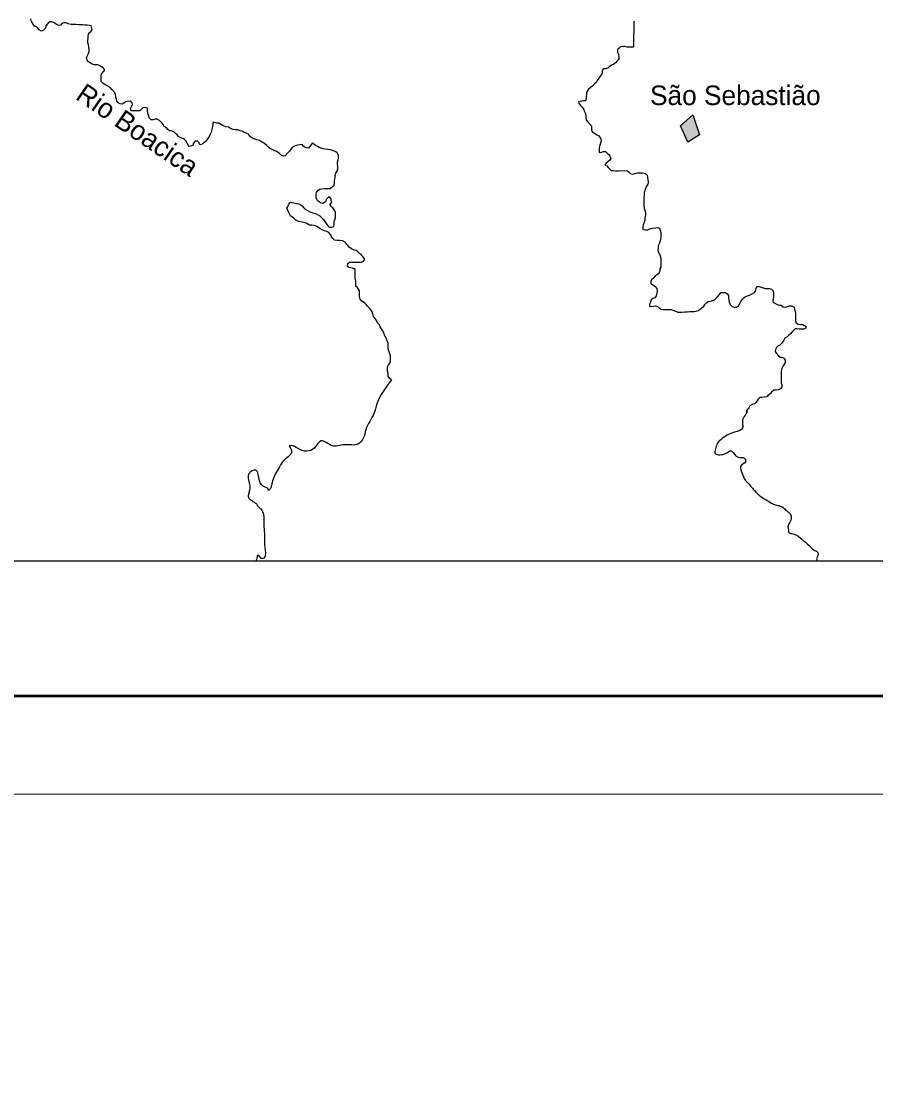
# Model space of a CAD drawing. Extents: x -1643653 to 4543381, y 1624270 to 13878484.
# Drawn here: x 751239 to 773010, y 8876229 to 8903603 of the extents above; entities that cross this region are included whole.
import ezdxf
from ezdxf.enums import TextEntityAlignment as Align

# ---------------------------------------------------------------- set-up
doc = ezdxf.new("R2010")
doc.units = 0
doc.header["$LTSCALE"] = 160
for name, color, linetype, lineweight in [('21', 7, 'Continuous', 25), ('24', 7, 'Continuous', 25), ('3', 7, 'Continuous', 13), ('60', 7, 'Continuous', 13)]:
    doc.layers.add(name, color=color, linetype=linetype, lineweight=lineweight)
doc.layers.add('41', color=7, linetype='Continuous')
doc.layers.add('49', color=7, linetype='Continuous')

msp = doc.modelspace()

# ---------------------------------------------------------------- hatches: boundary and pattern name
at = {"layer": '21'}
msp.add_hatch(color=256, dxfattribs=at).paths.add_polyline_path([(768037.3, 8900940.9), (768350.3, 8901225.5), (768523.5, 8900707.8), (768226.5, 8900525.2)])

# ---------------------------------------------------------------- linework, layer by layer
msp.add_lwpolyline([(768037.3, 8900940.9), (768350.3, 8901225.5), (768523.5, 8900707.8), (768226.5, 8900525.2)], close=True, dxfattribs=at)
at = {"layer": '24'}
for points in [[(753018, 8903491.8), (752967.2, 8903502.3), (752916.4, 8903512.9), (752855.4, 8903513.2), (752804.6, 8903513.6), (752753.7, 8903513.9), (752697.8, 8903519.3), (752626.7, 8903524.9), (752560.6, 8903525.3), (752504.6, 8903525.7), (752433.6, 8903546.5), (752372.7, 8903567.2), (752316.8, 8903567.6), (752265.8, 8903552.7), (752235, 8903512.1), (752179, 8903497.2), (752123.3, 8903538.3), (752072.7, 8903569.2), (752011.8, 8903595), (751961, 8903595.3), (751914.9, 8903554.9), (751863.7, 8903494.1), (751848, 8903433.1), (751796.7, 8903377.4), (751750.8, 8903357.3), (751690, 8903388.3), (751654.7, 8903429.2), (751619.4, 8903465.1), (751573.7, 8903485.8), (751533.4, 8903536.9), (751498.2, 8903598.3), (751478.4, 8903669.7)], [(766852.8, 8903606.8), (766847.1, 8903520.2), (766846.6, 8903438.7), (766846.1, 8903372.5), (766845.8, 8903321.6), (766840.2, 8903260.5), (766839.8, 8903194.3), (766839.4, 8903133.2), (766839, 8903072), (766838.5, 8903005.8), (766838.1, 8902949.8), (766787.2, 8902945), (766731.3, 8902945.4), (766680.4, 8902945.7), (766619.5, 8902961.4), (766568.6, 8902961.7), (766512.7, 8902957), (766476.8, 8902921.5), (766430.8, 8902886.2)], [(753357.5, 8902346.7), (753357.4, 8902377.2), (753322.1, 8902418.2), (753281.6, 8902449), (753236, 8902474.8), (753185.3, 8902500.6), (753104, 8902501.1), (753043.1, 8902516.7), (752997.4, 8902537.4), (752946.8, 8902573.4), (752911.6, 8902619.4), (752896.7, 8902675.5), (752917.4, 8902721.2), (752938, 8902766.9), (752963.9, 8902827.9), (752964.3, 8902883.9), (752954.6, 8902955.2), (752949.9, 8903011.3), (752930, 8903062.3), (752930.3, 8903118.3), (752935.9, 8903179.4), (752936.3, 8903240.5), (752957.1, 8903301.5), (753013.4, 8903352), (753044.2, 8903392.6), (753018, 8903491.8)], [(766430.8, 8902886.2), (766430.3, 8902820), (766455.4, 8902768.9), (766470.2, 8902702.6), (766469.8, 8902646.5), (766382.7, 8902550.3), (766336.7, 8902514.9), (766280.5, 8902484.7), (766224.3, 8902444.3), (766183.4, 8902414), (766137.5, 8902394), (766066.3, 8902394.4), (766045.6, 8902343.6), (766045.2, 8902292.7), (766024.6, 8902247), (765993.8, 8902206.4), (765957.9, 8902160.8), (765911.6, 8902094.9), (765890.9, 8902044.1), (765850, 8902008.7), (765783.5, 8901953.1), (765732.4, 8901912.6), (765691.4, 8901877.2), (765670.8, 8901831.5), (765640, 8901791), (765639.6, 8901740), (765634.2, 8901689.1), (765633.8, 8901628), (765613.1, 8901577.2), (765562.2, 8901577.5), (765437.5, 8901556.8)], [(755014.1, 8900810.7), (754973.7, 8900846.6), (754933.3, 8900887.6), (754877.6, 8900923.6), (754847.5, 8900974.7), (754812.2, 8901025.9), (754756.6, 8901077.1), (754701, 8901113.1), (754645, 8901113.5), (754594, 8901093.4), (754543.2, 8901093.8), (754502.8, 8901134.8), (754487.9, 8901185.8), (754458, 8901267.4), (754448.3, 8901338.8), (754448.7, 8901389.7), (754387.8, 8901410.5), (754336.8, 8901400.6), (754295.9, 8901365.2), (754260, 8901319.6), (754204.1, 8901320), (754143.1, 8901325.5), (754092.2, 8901325.8), (754031.2, 8901326.2), (754021.5, 8901387.3), (754047.2, 8901438.1), (754068, 8901488.9), (754059.2, 8901524.1), (754031.9, 8901551.5), (754018.2, 8901578.9), (754004.5, 8901565.2), (753951.6, 8901571.1), (753900.6, 8901551.1), (753849.5, 8901520.8), (753803.6, 8901495.7), (753752.8, 8901501.1), (753702.1, 8901526.9), (753666.8, 8901567.8), (753662.1, 8901618.8), (753647.2, 8901674.9), (753637.5, 8901741.2), (753607.4, 8901802.4), (753551.9, 8901858.8), (753496.3, 8901915.2), (753425.5, 8901961.5), (753364.7, 8901992.4), (753319.1, 8902018.2), (753268.6, 8902069.4), (753269, 8902130.5), (753269.4, 8902181.4), (753269.8, 8902242.5), (753295.6, 8902288.2), (753336.6, 8902333.8), (753357.5, 8902346.7)], [(765437.5, 8901556.8), (765446.4, 8901519.8), (765486.7, 8901463.5), (765527.2, 8901427.6), (765567.5, 8901376.4), (765582.4, 8901320.3), (765607.5, 8901274.3), (765622.3, 8901213.1), (765627, 8901151.9), (765631.7, 8901095.9), (765667, 8901049.8), (765732.6, 8900973), (765767.9, 8900937.1), (765772.6, 8900875.9), (765767.2, 8900825), (765797.4, 8900784.1), (765853.1, 8900748.1), (765908.8, 8900712), (765954.4, 8900686.3), (766004.7, 8900609.6), (766019.6, 8900558.5), (765983.2, 8900446.7), (765967.5, 8900375.5), (765967.1, 8900319.4), (765966.7, 8900263.4), (766022.7, 8900268.1), (766073.7, 8900288.2), (766129.7, 8900287.8), (766170.1, 8900246.8), (766215.6, 8900210.9), (766240.7, 8900164.9), (766260.7, 8900108.7), (766234.9, 8900063), (766194, 8900032.7), (766142.9, 8899992.3)], [(756119.1, 8901021.9), (756119, 8901012.4), (756113.6, 8900961.6), (756103, 8900900.5), (756092.4, 8900844.6), (756081.9, 8900793.7), (756061.2, 8900748), (756030.3, 8900687.1), (756004.5, 8900641.4), (755963.4, 8900580.6), (755927.6, 8900545.2), (755886.6, 8900509.8), (755845.7, 8900474.4), (755789.6, 8900454.4), (755764.6, 8900510.6), (755729.2, 8900546.4), (755663.2, 8900552), (755627.2, 8900496.2), (755606.5, 8900440.3), (755550.4, 8900420.3), (755502.6, 8900410.8), (755497.6, 8900418.7)], [(756570.6, 8900872.1), (756520, 8900903), (756448.9, 8900918.7), (756383, 8900944.6), (756337.4, 8900970.3), (756271.5, 8901006.4), (756220.7, 8901011.8), (756159.8, 8901022.4), (756119.1, 8901022.7), (756119.1, 8901021.9)], [(758654.8, 8900509.7), (758593.7, 8900410.7), (758557.8, 8900375.3), (758507, 8900375.6), (758461.4, 8900396.3), (758415.8, 8900422), (758390.7, 8900468), (758339.8, 8900458.1), (758273.6, 8900448.4), (758212.4, 8900428.4), (758146.1, 8900398.3), (758110.2, 8900352.7), (758074.2, 8900296.9), (758028.1, 8900251.3), (757964.6, 8900173.3), (757924.8, 8900169.3), (757869.1, 8900185.3), (757804.3, 8900247.7), (757738.5, 8900288.8), (757682.7, 8900309.6), (757616.9, 8900345.6), (757571.3, 8900366.3), (757520.7, 8900412.4), (757485.4, 8900448.3), (757409.5, 8900509.9), (757358.9, 8900535.7), (757308.2, 8900566.6), (757242.2, 8900585.8), (757166.5, 8900609.7), (757082.9, 8900653.5), (757047.1, 8900689.4), (757031.2, 8900721.2), (756979, 8900757.1), (756918.1, 8900772.7), (756862.5, 8900808.7), (756811.6, 8900814.1), (756750.8, 8900834.9), (756689.8, 8900840.4), (756633.9, 8900845.8), (756570.6, 8900872.1)], [(755497.6, 8900418.7), (755494.6, 8900441), (755459.4, 8900502.3), (755439.4, 8900548.3), (755393.9, 8900589.3), (755348.3, 8900615.1), (755297.6, 8900635.8), (755242, 8900671.8), (755211.7, 8900712.7), (755166.2, 8900748.6), (755120.7, 8900784.6), (755065, 8900810.4), (755014.1, 8900810.7)], [(759112.2, 8899345), (759206.8, 8899426.3), (759217.4, 8899487.4), (759222.9, 8899543.4), (759233.6, 8899614.6), (759239.1, 8899675.7), (759254.7, 8899731.6), (759285.6, 8899787.5), (759306.3, 8899843.4), (759306.8, 8899904.5), (759291.9, 8899960.6), (759297.4, 8900016.6), (759313, 8900072.6), (759318.5, 8900123.4), (759324, 8900194.7), (759290.1, 8900253), (759282.1, 8900261), (759234.4, 8900284.9), (759115, 8900332.7), (758984.3, 8900344.6), (758928.4, 8900350.1), (758877.7, 8900370.8), (758832, 8900391.4), (758781.3, 8900417.2), (758725.6, 8900448.2), (758685.2, 8900484.1), (758654.8, 8900509.7)], [(766142.9, 8899992.3), (766112, 8899941.6), (766162.7, 8899920.9), (766198.1, 8899879.9), (766233.4, 8899838.9), (766273.8, 8899803), (766324.7, 8899797.6), (766385.6, 8899792.1), (766456.8, 8899791.6), (766512.9, 8899801.5), (766685.8, 8899795.3), (766736.3, 8899749.1), (766771.7, 8899713.2), (766827.6, 8899707.8), (766883.7, 8899727.8), (766939.7, 8899742.7), (767000.7, 8899742.3), (767071.9, 8899741.8), (767148.1, 8899721), (767188.5, 8899680), (767217.8, 8899506.6), (767202.2, 8899450.7), (767171.3, 8899399.9), (767150.6, 8899344), (767129.9, 8899293.2), (767109.2, 8899242.4), (767108.8, 8899186.4), (767108.1, 8899089.6), (767107.8, 8899038.7), (767107.4, 8898987.7), (767107.1, 8898936.8), (767116.6, 8898839.9), (767131.5, 8898788.9), (767146.2, 8898712.4), (767145.8, 8898656.4), (767130.2, 8898595.3), (767129.8, 8898534.2), (767109, 8898473.2), (767088.3, 8898417.3), (767082.8, 8898356.2), (767082.4, 8898300.2), (767143.3, 8898284.5), (767209.4, 8898289.2), (767270.7, 8898319.4), (767336.9, 8898329.1), (767403.1, 8898338.9), (767454, 8898348.8), (767499.6, 8898328.1), (767524.7, 8898282.1), (767539.5, 8898215.8), (767539.2, 8898164.8), (767538.6, 8898083.3), (767517.8, 8898007.1), (767502.1, 8897951.1), (767471.1, 8897880), (767470.7, 8897824), (767465.2, 8897768), (767475, 8897711.9), (767510.2, 8897650.6), (767530.2, 8897599.5), (767534.8, 8897523), (767534.4, 8897461.9), (767533.9, 8897395.7), (767533.5, 8897334.6), (767512.8, 8897288.9)], [(759153, 8898996), (759135.4, 8899029.1), (759130.7, 8899080.1), (759090.3, 8899131.3), (759049.4, 8899101), (759003.4, 8899060.5), (758987.7, 8898999.5), (758921.3, 8898959.2), (758865.5, 8898979.9), (758814.9, 8899010.8), (758774.5, 8899046.7), (758754.5, 8899107.9), (758755, 8899179.2), (758760.6, 8899245.4), (758801.7, 8899301.2), (758847.6, 8899321.2), (758898.5, 8899336.2), (758974.9, 8899345.9), (759046.1, 8899345.4), (759112.2, 8899345)], [(758003.8, 8898844.6), (758017, 8898869.9), (758035.4, 8898900.1), (758048.6, 8898927.9), (758061.8, 8898953.2), (758082.6, 8898978.3), (758096.8, 8898992.7)], [(758096.8, 8898992.7), (758128.2, 8898984.6), (758179, 8898979.2), (758245, 8898963.5), (758311, 8898947.8), (758356.6, 8898927.2), (758397.1, 8898896.3), (758432.4, 8898860.5), (758472.8, 8898814.4), (758533.6, 8898783.5), (758589.3, 8898747.5), (758640, 8898731.9), (758690.8, 8898716.3), (758751.6, 8898695.5), (758842.8, 8898649.1), (758893.3, 8898597.8), (758938.8, 8898551.7), (758968.9, 8898500.6), (759004.2, 8898449.5), (759049.5, 8898393.2), (759079.7, 8898352.2), (759135.7, 8898351.9), (759202, 8898376.9), (759207.4, 8898432.9), (759207.9, 8898499.1), (759228.6, 8898544.8), (759244.2, 8898600.7), (759244.8, 8898682.2), (759240.1, 8898738.2), (759210, 8898799.5), (759174.8, 8898845.6), (759129.3, 8898886.6), (759109.3, 8898932.6), (759135, 8898978.2), (759153, 8898996)], [(759986.8, 8897531.7), (759979.7, 8897550.7), (759939.4, 8897606.9), (759904.1, 8897642.8), (759853.5, 8897683.9), (759813.1, 8897724.9), (759767.6, 8897760.8), (759706.7, 8897781.6), (759650.9, 8897802.3), (759595.3, 8897848.4), (759560, 8897884.3), (759514.5, 8897925.3), (759489.4, 8897971.3), (759423.5, 8898007.4), (759342.2, 8898013), (759286.3, 8898018.5), (759220.2, 8898024), (759174.8, 8898065), (759144.6, 8898111), (759124.6, 8898157), (759074.2, 8898223.5), (759023.5, 8898249.3), (758962.6, 8898264.9), (758906.8, 8898285.7), (758856.1, 8898311.5), (758810.6, 8898347.4), (758765, 8898373.1), (758709.3, 8898399), (758643.2, 8898404.5), (758582.2, 8898404.9), (758536.6, 8898430.6), (758497.3, 8898456.9), (758467.7, 8898467.7), (758403, 8898483.9), (758351.8, 8898492), (758303.3, 8898497.4), (758227.9, 8898540.5), (758179.4, 8898589.1), (758095.9, 8898643), (758055.5, 8898726.6), (758003.8, 8898844.6)], [(760198.5, 8896138.7), (760178.6, 8896200), (760148.5, 8896251.1), (760113.2, 8896292), (760057.6, 8896343.3), (760022.3, 8896384.3), (759981.9, 8896425.3), (759916.1, 8896471.5), (759875.8, 8896522.7), (759855.9, 8896583.9), (759856.4, 8896660.3), (759851.8, 8896731.6), (759806.7, 8896813.4), (759761.2, 8896849.3), (759761.7, 8896925.7), (759762.1, 8896981.7), (759747.3, 8897053.1), (759747.8, 8897124.4), (759748.3, 8897195.7), (759748.9, 8897277.2), (759703.3, 8897297.8), (759632.2, 8897318.6), (759581.4, 8897324.1), (759546.2, 8897370.1), (759561.8, 8897431.1), (759602.8, 8897466.5), (759658.7, 8897466.1), (759735, 8897465.7), (759790.9, 8897465.3), (759846.9, 8897464.9), (759897.7, 8897464.6), (759948.7, 8897479.6), (759984.6, 8897520.1), (759987.2, 8897524.8), (759986.8, 8897531.7)], [(767512.8, 8897288.9), (767512.4, 8897232.8), (767488, 8897175.6), (767450.1, 8897147.2), (767389.5, 8897111.4), (767358.7, 8897065.7), (767302.4, 8897015.2), (767286.8, 8896959.2), (767286.4, 8896908.3), (767347.2, 8896872.2), (767392.8, 8896841.4), (767438.2, 8896790.2), (767442.8, 8896723.9), (767437.4, 8896673), (767416.6, 8896606.9), (767380.6, 8896556.2), (767334.7, 8896536.1), (767293.8, 8896500.7), (767273.1, 8896444.8), (767252.4, 8896394), (767246.9, 8896338), (767297.7, 8896332.6), (767348.6, 8896337.4), (767404.6, 8896347.2), (767465.5, 8896321.3), (767500.8, 8896285.4), (767546.5, 8896264.8), (767597.3, 8896259.4), (767668.5, 8896258.9), (767719.4, 8896258.6), (767790.6, 8896258.1), (767841.3, 8896237.4), (767907.3, 8896216.6), (767968.1, 8896185.7), (768034.2, 8896185.2), (768085.1, 8896190), (768151.2, 8896194.7)], [(768151.2, 8896194.7), (768212.3, 8896199.4), (768273.4, 8896204.1), (768329.3, 8896203.7), (768385.3, 8896203.4), (768441.3, 8896213.2), (768497.4, 8896233.2), (768538.3, 8896263.5), (768584.3, 8896298.9), (768635.5, 8896344.4), (768671.4, 8896390), (768707.3, 8896430.5), (768753.2, 8896460.8), (768804.1, 8896465.6), (768855.1, 8896485.6), (768906.1, 8896500.6), (768942, 8896536), (768977.9, 8896581.6), (769029.1, 8896637.3), (769070.2, 8896688), (769131.2, 8896692.7), (769182.1, 8896692.4), (769232.7, 8896651.3), (769262.9, 8896610.3), (769262.5, 8896559.4), (769272.3, 8896493.1), (769277, 8896442.2), (769302, 8896380.9), (769352.6, 8896334.7), (769408.4, 8896319.1), (769464.3, 8896318.7), (769515.4, 8896348.9), (769551.4, 8896404.7), (769577.2, 8896460.6), (769618.3, 8896516.4), (769654.1, 8896551.8), (769700.1, 8896587.2), (769751.1, 8896602.1), (769797, 8896622.2), (769868.5, 8896657.4), (769924.7, 8896692.7), (769960.6, 8896743.4), (769966.1, 8896794.3), (769986.7, 8896840), (770047.8, 8896844.7), (770093.4, 8896824.1), (770149.2, 8896808.4), (770200, 8896792.8), (770256, 8896792.4), (770311.9, 8896792.1), (770362.7, 8896776.5), (770397.9, 8896730.4), (770407.7, 8896674.3), (770412.5, 8896623.3), (770407, 8896567.3), (770391.2, 8896496.1), (770395.9, 8896440.1), (770441.6, 8896419.4), (770502.4, 8896383.4), (770553.1, 8896362.7), (770609, 8896362.3), (770659.6, 8896321.2), (770710.4, 8896315.8), (770766.5, 8896335.8), (770817.5, 8896350.8)], [(770817.5, 8896350.8), (770878.5, 8896345.3), (770934.2, 8896314.4), (770949.1, 8896258.2), (770964, 8896207.2), (770973.8, 8896151.1), (770973.3, 8896079.8), (770972.9, 8896023.8), (770972.5, 8895962.7), (770987.4, 8895911.6), (771038, 8895880.7), (771099, 8895870.2), (771154.9, 8895869.8), (771200.6, 8895849.1), (771246.1, 8895818.3), (771225.5, 8895772.6), (771179.6, 8895752.5), (771118.5, 8895752.9), (771067.7, 8895753.2), (771011.8, 8895763.7), (770960.9, 8895759), (770914.8, 8895713.4), (770879, 8895678), (770843.1, 8895637.5), (770797, 8895597), (770756.1, 8895561.6), (770694.8, 8895521.3), (770669, 8895470.5), (770643.3, 8895424.8), (770612.5, 8895384.3), (770571.5, 8895348.9), (770525.6, 8895328.8), (770484.7, 8895288.3), (770458.8, 8895232.4), (770453.4, 8895181.5), (770483.6, 8895130.4), (770529, 8895079.2)], [(760669.8, 8894460.4), (760629.4, 8894496.3), (760589.1, 8894557.7), (760584.5, 8894618.8), (760569.7, 8894685.1), (760570, 8894736), (760570.4, 8894792), (760591.1, 8894842.8), (760627, 8894883.3), (760642.7, 8894949.4), (760648.3, 8895020.7), (760648.7, 8895071.6), (760618.7, 8895148.2), (760593.8, 8895214.5), (760589.1, 8895270.6), (760589.5, 8895336.8), (760590, 8895397.9), (760564.9, 8895454.1), (760534.9, 8895520.4), (760504.8, 8895586.8), (760479.8, 8895648.1), (760449.8, 8895714.5), (760419.6, 8895760.5), (760384.4, 8895816.8), (760364.4, 8895862.7), (760313.9, 8895913.9), (760288.9, 8895975.2), (760253.7, 8896026.4), (760213.3, 8896072.4), (760202.7, 8896122), (760198.5, 8896138.7)], [(770529, 8895079.2), (770564.3, 8895043.3), (770620.3, 8895042.9), (770676.1, 8895017.1), (770706.2, 8894960.9), (770710.9, 8894904.8), (770680.1, 8894864.2), (770659.4, 8894818.5), (770618.3, 8894757.7), (770602.6, 8894681.4), (770602.1, 8894620.2), (770601.7, 8894559.1), (770601.3, 8894498), (770600.9, 8894442), (770605.6, 8894385.9), (770625.6, 8894329.8), (770625.2, 8894273.7), (770584.2, 8894228.1), (770533.1, 8894203), (770477.2, 8894198.3), (770421.2, 8894193.5), (770359.8, 8894148.1), (770324, 8894107.6), (770272.8, 8894072.2), (770242.1, 8894031.7), (770170.7, 8894016.8), (770109.7, 8894012.1), (770058.8, 8894012.5), (770017.8, 8893972), (769992.1, 8893926.3), (769956.2, 8893885.8), (769925.4, 8893845.2), (769864.3, 8893830.3), (769808.1, 8893795), (769782.3, 8893749.4), (769731, 8893683.5), (769730.6, 8893623.6), (769730.6, 8893623.6), (769731, 8893683.5)]]:
    msp.add_lwpolyline(points, dxfattribs=at)
for points in [[(760669.8, 8894460.4), (760299.6, 8893846.9), (760224.9, 8893604.5), (760016.8, 8893188.3), (759953.2, 8892971), (759815.5, 8892822.9), (759468.2, 8892805), (759156.4, 8892780.7), (758880.5, 8892908.3), (758700.6, 8892720.8), (758514.3, 8892640.8), (758277.3, 8892715.9), (758121.6, 8892782.9), (758060.2, 8892775)], [(769730.6, 8893623.6), (769616.5, 8893351.5), (769628.2, 8893248.9), (769414.9, 8893123.9), (769244.4, 8893058.7), (769103.4, 8892961.8), (768976.6, 8892833.6), (768931.1, 8892697.4), (768921.9, 8892580.3), (769038.2, 8892550.5), (769202.7, 8892590.4), (769327.2, 8892652.2), (769440.2, 8892530.6), (769510.1, 8892487.2), (769667.2, 8892461), (769700.2, 8892383.2), (769568.1, 8892250.2), (769566.7, 8892209.4), (769626.7, 8892028.4), (769718, 8891866.8), (769772.4, 8891818.8), (769806.4, 8891771.6), (769894.7, 8891671.3), (770032.5, 8891528.4), (770266.7, 8891371.7), (770462, 8891272.6), (770583.3, 8891242.6), (770673.2, 8891188.2), (770762.2, 8891108.4), (770826.6, 8891054.9), (770864, 8890956.5), (770818.3, 8890815.2), (770779, 8890709.4), (770791.6, 8890632.3), (770794.8, 8890576.1), (770910.4, 8890531), (771140.1, 8890389.8), (771362.6, 8890192.6), (771476.7, 8890101.6), (771506.9, 8890090.3), (771549.9, 8890007), (771510.9, 8889911.4), (771522.9, 8889836.8)], [(758066.8, 8892775.8), (758126.7, 8892634.7), (757893.1, 8892367.5), (757828.3, 8892262.6), (757653.6, 8891926.9), (757612.3, 8891765), (757584.2, 8891689.4), (757552.4, 8891654.8), (757531.8, 8891650.5), (757527.3, 8891666), (757447.8, 8891725.1), (757305.6, 8891888.6), (757202.6, 8892152.8), (757136.1, 8892145.1), (757063, 8892096.7), (757019.6, 8892021.7), (757034.7, 8891867.9), (757052.4, 8891790.7), (757052.4, 8891642.6), (757028.7, 8891546.4), (757025.7, 8891459.7), (757050.1, 8891428.2), (757169.2, 8891337), (757184.2, 8891326.2), (757219.3, 8891309.6), (757272.4, 8891225.9), (757336.7, 8891167.4), (757408.1, 8891021.8), (757416.7, 8890827.4), (757428.7, 8890586.9), (757438.3, 8890423.2), (757432.5, 8890254.9), (757453.3, 8889973.2), (757431.2, 8889923), (757344.3, 8889916), (757270.6, 8889995.3), (757230.9, 8889879.3), (757225.1, 8889859.1), (757205.4, 8889836.8)]]:
    msp.add_spline(points, degree=3, dxfattribs=at)
at = {"layer": '3'}
msp.add_lwpolyline([(842807.3, 9032387.8), (842807.3, 8883887.8), (553961.7, 8883887.8), (553961.7, 9032387.8)], close=True, dxfattribs=at)
msp.add_lwpolyline([(842807.3, 9032387.8), (842807.3, 8883887.8), (553961.7, 8883887.8), (553961.7, 9032387.8)], close=True, dxfattribs=at)
at = {"layer": '3', "lineweight": 53}
msp.add_lwpolyline([(840307.3, 9029887.8), (840307.3, 8886387.8), (560211.7, 8886387.8), (560211.7, 9029887.8)], close=True, dxfattribs=at)
msp.add_lwpolyline([(840307.3, 9029887.8), (840307.3, 8886387.8), (560211.7, 8886387.8), (560211.7, 9029887.8)], close=True, dxfattribs=at)
at = {"layer": '3', "lineweight": 25}
msp.add_lwpolyline([(563033.9, 9026438.8), (793061.1, 9026438.8), (793495.6, 8889836.8), (563468.3, 8889836.8)], close=True, dxfattribs=at)
at = {"layer": '60', "lineweight": 25}
msp.add_spline([(814781, 9009175.5), (814787.2, 9009173.4), (814796.9, 9009173.4), (814799.4, 9009172.4), (814805.1, 9009174.5), (814805.6, 9009176.5), (814811.7, 9009179.5), (814811.7, 9009179.5), (814801.5, 9009181), (814790.7, 9009181.5), (814784.1, 9009183.1), (814777.4, 9009185.1), (814778.4, 9009175.5)], degree=3, dxfattribs=at)

# ---------------------------------------------------------------- texts
at = {"layer": '41'}
msp.add_text('São Sebastião', height=500, dxfattribs=at).set_placement((767262.3, 8901469.8))
at = {"layer": '49'}
msp.add_text('Rio Boacica', height=500, rotation=325.606, dxfattribs=at).set_placement((754060.4, 8900632.7), align=Align.CENTER)

doc.saveas('drawing.dxf')
